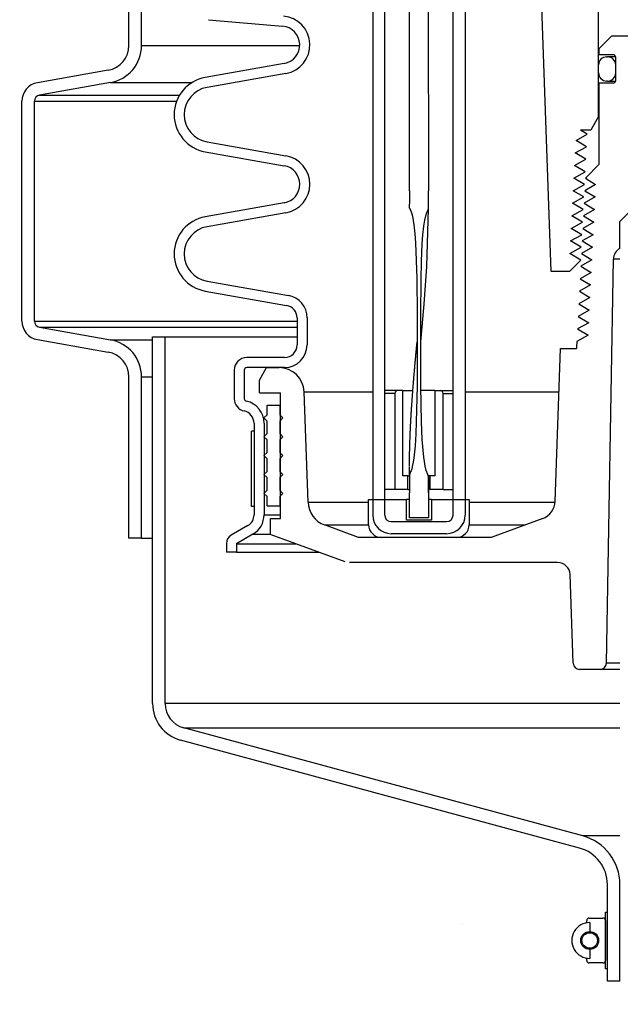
# Model space of a CAD drawing. Extents: x -169 to 6736, y -208 to 3022.
# Tile 311 of 656: x 1752 to 1758, y 960 to 970. Entities that reach past the tile are written whole.
import ezdxf

# ---------------------------------------------------------------- set-up
doc = ezdxf.new("R2010")
doc.units = 0
doc.header["$MEASUREMENT"] = 0
doc.header["$PDSIZE"] = 1
doc.layers.get('DEFPOINTS').update_dxf_attribs({"linetype": 'CONTINUOUS'})
for name, color, linetype in [('DIM', 3, 'CONTINUOUS'), ('PEAGRAVEL-HATCH', 3, 'CONTINUOUS'), ('SPILL-BUCKET', 1, 'CONTINUOUS')]:
    doc.layers.add(name, color=color, linetype=linetype)
doc.styles.add('SIMPLEX', font='simplex')
doc.dimstyles.new('DIM64', dxfattribs={"dimscale": 64, "dimtxt": 0.09375, "dimasz": 0.09375, "dimexe": 0.0625, "dimexo": 0.0625, "dimgap": 0.046875, "dimtad": 1, "dimdec": 4, "dimzin": 3, "dimdsep": 46, "dimlunit": 4, "dimtxsty": 'SIMPLEX', "dimcen": 0, "dimclrd": 256, "dimclre": 256, "dimclrt": 256, "dimadec": 0, "dimazin": 0, "dimtfac": 1, "dimtdec": 4, "dimtmove": 0, "dimatfit": 3, "dimfxl": 1, "dimfrac": 2, "dimtolj": 1, "dimtzin": 0, "dimarcsym": 0})

# ---------------------------------------------------------------- blocks, each defined once
blk = doc.blocks.new('*D109')
at = {"layer": 'DEFPOINTS', "color": 0, "transparency": 16777216}
for p in [(1368.5861, 978.296), (2031.8114, 978.0147), (1368.5861, 700.5233)]:
    blk.add_point(p, dxfattribs=at)
at = {"layer": 'DIM', "lineweight": -2, "transparency": 16777216}
for p, q in [((1368.5861, 974.296), (1368.5861, 696.5233)), ((2031.8114, 974.0147), (2031.8114, 696.5233)), ((2025.8114, 700.5233), (1374.5861, 700.5233))]:
    blk.add_line(p, q, dxfattribs=at)
at = {"layer": 'DIM', "transparency": 16777216}
for points in [[(1374.5861, 701.5233), (1374.5861, 699.5233), (1368.5861, 700.5233)], [(2025.8114, 701.5233), (2025.8114, 699.5233), (2031.8114, 700.5233)]]:
    blk.add_solid(points, dxfattribs=at)
at = {"layer": 'DIM', "transparency": 16777216, "insert": (1700.1988, 708.0947), "char_height": 6, "attachment_point": 5, "style": 'SIMPLEX'}
blk.add_mtext('\\A1;55\'-3 1/4" (F.V. TANK SLAB)', dxfattribs=at)

msp = doc.modelspace()

# ---------------------------------------------------------------- hatches: boundary and pattern name
at = {"layer": 'PEAGRAVEL-HATCH'}
h = msp.add_hatch(dxfattribs=at)
h.set_pattern_fill('AR-SAND', color=256, scale=7.5, style=0)
h.set_pattern_definition([(37.5, (-582.244, 31.247), (-0.47245, 14.45118), [0, -11.4, 0, -12.75, 0, -12.1875]), (7.5, (-582.244, 31.247), (13.27333, 21.1661), [0, -6.15, 0, -10.275, 0, -3.9375]), (327.5, (-591.469, 31.247), (23.356064, 0.04244), [0, -3.75, 0, -13.5, 0, -17.625]), (317.5, (-591.469, 31.247), (22.54595, 6.58257), [0, -1.875, 0, -8.85, 0, -10.125])])
h.paths.add_polyline_path([(1693.09521, 968.36731), (1694.35233, 969.62443), (1692.81741, 971.25629), (1692.81741, 973.7036), (1694.67791, 973.7036), (1694.6793, 978.29596), (1752.11784, 978.29596), (1752.11784, 967.14591), (1753.12469, 966.95192), (1753.1918, 965.18198), (1753.42023, 965.18198), (1753.445, 963.3542), (1757.85683, 961.99078), (1757.937, 960.77814), (1758.16516, 960.77817), (1758.16798, 935.26576), (1695.81741, 935.26576), (1692.81741, 938.26576)])
h.paths.add_polyline_path([(1687.63109, 930.05404), (1687.63109, 935.93084), (1689.57711, 937.39111), (1690.31704, 939.70884), (1690.31704, 973.7036), (1691.81741, 973.7036), (1691.81741, 938.26576), (1692.98898, 935.43733), (1695.81741, 934.26576), (1758.16444, 934.26576), (1758.16444, 923.08613), (1757.47508, 923.08613), (1757.83632, 917.24243), (1757.13998, 915.87407), (1755.66445, 915.52328), (1754.66445, 917.52328), (1750.00839, 918.21114), (1748.66445, 915.52328), (1739.16445, 915.52328), (1738.16445, 917.52328), (1733.16445, 917.52328), (1732.16445, 915.52328), (1722.66445, 915.52328), (1721.66445, 917.52328), (1716.66445, 917.52328), (1715.66445, 915.52328), (1696.91445, 915.52328), (1695.91445, 917.52328), (1694.9525, 917.52328), (1694.9525, 923.05328), (1693.19514, 927.29592), (1688.53029, 929.05404)])

# ---------------------------------------------------------------- linework, layer by layer
at = {"layer": 'SPILL-BUCKET', "color": 8, "linetype": 'Continuous'}
for p, q in [((1755.96958, 967.83555), (1755.96958, 976.07991)), ((1756.15695, 976.07991), (1756.15756, 967.83555)), ((1755.97022, 967.83555), (1755.96958, 967.83555)), ((1755.97011, 967.80241), (1755.97, 967.78584)), ((1755.97019, 967.81898), (1755.97011, 967.80241)), ((1755.97021, 967.82726), (1755.97019, 967.81898)), ((1755.97022, 967.83555), (1755.97021, 967.82726)), ((1756.15761, 967.80524), (1756.15756, 967.83555)), ((1756.15775, 967.77492), (1756.15761, 967.80524)), ((1755.96947, 967.71956), (1755.9685, 967.69425)), ((1755.96961, 967.73613), (1755.96947, 967.71956)), ((1755.96972, 967.7527), (1755.96961, 967.73613)), ((1755.96986, 967.76927), (1755.96972, 967.7527)), ((1755.97, 967.78584), (1755.96986, 967.76927)), ((1756.15816, 967.72777), (1756.15775, 967.77492)), ((1756.15883, 967.68062), (1756.15816, 967.72777)), ((1755.9685, 967.69425), (1755.96855, 967.66896)), ((1755.96855, 967.66896), (1755.96879, 967.66618)), ((1755.96879, 967.66618), (1755.96978, 967.66368)), ((1755.96978, 967.66368), (1755.97185, 967.66193)), ((1755.97185, 967.66193), (1755.97364, 967.65998)), ((1755.97364, 967.65998), (1755.97569, 967.65478)), ((1755.97569, 967.65478), (1755.9777, 967.64957)), ((1755.9777, 967.64957), (1755.98215, 967.63932)), ((1755.98215, 967.63932), (1755.98628, 967.62896)), ((1755.98628, 967.62896), (1755.99303, 967.60769)), ((1755.99303, 967.60769), (1755.99858, 967.58609)), ((1756.12293, 967.54491), (1756.13709, 967.60227)), ((1756.13709, 967.60227), (1756.15926, 967.65705)), ((1756.14261, 967.08606), (1756.15909, 967.65662)), ((1756.15904, 967.66883), (1756.15883, 967.68062)), ((1756.15926, 967.65705), (1756.15904, 967.66883)), ((1755.99858, 967.58609), (1756.00743, 967.54253)), ((1756.00743, 967.54253), (1756.01404, 967.49855)), ((1756.11352, 967.48659), (1756.12293, 967.54491)), ((1756.01404, 967.49855), (1756.02334, 967.41003)), ((1756.02334, 967.41003), (1756.02941, 967.32118)), ((1756.10371, 967.39892), (1756.11352, 967.48659)), ((1756.02941, 967.32118), (1756.03748, 967.14332)), ((1756.08981, 967.13425), (1756.09736, 967.31085)), ((1756.09736, 967.31085), (1756.10371, 967.39892)), ((1756.03748, 967.14332), (1756.04226, 966.96531)), ((1756.08613, 966.95748), (1756.08981, 967.13425)), ((1756.11589, 966.71132), (1756.14261, 967.08606)), ((1756.04226, 966.96531), (1756.04613, 966.60918)), ((1756.08208, 966.6039), (1756.08613, 966.95748)), ((1756.08137, 966.33658), (1756.11589, 966.71132)), ((1756.04613, 966.60918), (1756.0466, 966.25301)), ((1756.08158, 966.25031), (1756.08208, 966.6039)), ((1756.04552, 966.32778), (1756.04565, 966.32899)), ((1756.04565, 966.32899), (1756.04578, 966.33019)), ((1756.04567, 966.32843), (1756.04574, 966.32912)), ((1756.04574, 966.32912), (1756.0458, 966.32983)), ((1756.04578, 966.33019), (1756.04589, 966.33115)), ((1756.0458, 966.32983), (1756.0459, 966.33079)), ((1756.04589, 966.33115), (1756.046, 966.3321)), ((1756.0459, 966.33079), (1756.04599, 966.33175)), ((1756.04599, 966.33175), (1756.0461, 966.33296)), ((1756.046, 966.3321), (1756.04611, 966.33299)), ((1756.046, 966.33133), (1756.04601, 966.3315)), ((1756.046, 966.33124), (1756.046, 966.33133)), ((1756.04601, 966.3315), (1756.04603, 966.33174)), ((1756.04603, 966.33174), (1756.04605, 966.33204)), ((1756.04605, 966.33204), (1756.04606, 966.33234)), ((1756.04606, 966.33234), (1756.04608, 966.33265)), ((1756.04608, 966.33265), (1756.0461, 966.33295)), ((1756.0461, 966.33295), (1756.04612, 966.33324)), ((1756.04612, 966.33324), (1756.04614, 966.33354)), ((1756.04614, 966.33354), (1756.04616, 966.33383)), ((1756.04616, 966.33383), (1756.04619, 966.33438)), ((1756.04619, 966.33438), (1756.04622, 966.33487)), ((1756.04622, 966.33487), (1756.04624, 966.33531)), ((1756.04624, 966.33531), (1756.04626, 966.33569)), ((1756.04626, 966.33569), (1756.04628, 966.33609)), ((1756.04628, 966.33609), (1756.0463, 966.33644)), ((1756.0463, 966.33644), (1756.04632, 966.33676)), ((1756.04632, 966.33676), (1756.04633, 966.33706)), ((1756.04633, 966.33706), (1756.04634, 966.33732)), ((1756.04634, 966.33732), (1756.04635, 966.33754)), ((1756.04635, 966.33754), (1756.04636, 966.33779)), ((1756.04636, 966.33779), (1756.04637, 966.33798)), ((1756.04637, 966.33798), (1756.04638, 966.33811)), ((1756.04638, 966.3382), (1756.04639, 966.33822)), ((1756.04638, 966.33811), (1756.04638, 966.3382)), ((1756.0813, 966.33588), (1756.08137, 966.33658)), ((1756.0362, 966.23066), (1756.03628, 966.23159)), ((1756.03628, 966.23159), (1756.03639, 966.23273)), ((1756.03639, 966.23273), (1756.0365, 966.23387)), ((1756.0365, 966.23387), (1756.03662, 966.23521)), ((1756.03662, 966.23521), (1756.03675, 966.23654)), ((1756.03675, 966.23654), (1756.03689, 966.23808)), ((1756.03689, 966.23808), (1756.03704, 966.23962)), ((1756.03704, 966.23962), (1756.0372, 966.24131)), ((1756.0372, 966.24131), (1756.03736, 966.243)), ((1756.03736, 966.243), (1756.03753, 966.24477)), ((1756.03753, 966.24477), (1756.03769, 966.24654)), ((1756.03769, 966.24654), (1756.03802, 966.24997)), ((1756.03802, 966.24997), (1756.03834, 966.2534)), ((1756.03834, 966.2534), (1756.0387, 966.2571)), ((1756.0387, 966.2571), (1756.03905, 966.26081)), ((1756.03905, 966.26081), (1756.03943, 966.26478)), ((1756.03943, 966.26478), (1756.0398, 966.26876)), ((1756.0398, 966.26876), (1756.04021, 966.27301)), ((1756.04021, 966.27301), (1756.04062, 966.27726)), ((1756.04062, 966.27726), (1756.04105, 966.28178)), ((1756.04105, 966.28178), (1756.04148, 966.2863)), ((1756.04148, 966.2863), (1756.04199, 966.29159)), ((1756.04199, 966.29159), (1756.0425, 966.29688)), ((1756.0425, 966.29688), (1756.04304, 966.3025)), ((1756.04304, 966.3025), (1756.04358, 966.30811)), ((1756.04358, 966.30811), (1756.0438, 966.31041)), ((1756.0438, 966.31041), (1756.04402, 966.31271)), ((1756.04402, 966.31271), (1756.04425, 966.31499)), ((1756.04425, 966.31499), (1756.04447, 966.31727)), ((1756.04447, 966.31727), (1756.04466, 966.3193)), ((1756.04466, 966.3193), (1756.04487, 966.32133)), ((1756.04487, 966.32133), (1756.04504, 966.32309)), ((1756.0466, 966.25301), (1756.045, 965.89685)), ((1756.04504, 966.32309), (1756.04522, 966.32485)), ((1756.04522, 966.32485), (1756.04537, 966.32631)), ((1756.04532, 966.32507), (1756.04533, 966.32511)), ((1756.04532, 966.32504), (1756.04532, 966.32507)), ((1756.04533, 966.32515), (1756.04534, 966.32527)), ((1756.04533, 966.32511), (1756.04533, 966.32515)), ((1756.04534, 966.32527), (1756.04536, 966.32541)), ((1756.04536, 966.32541), (1756.0454, 966.32577)), ((1756.04537, 966.32631), (1756.04552, 966.32778)), ((1756.0454, 966.32577), (1756.04544, 966.32614)), ((1756.04544, 966.32614), (1756.04549, 966.3267)), ((1756.04549, 966.3267), (1756.04555, 966.32727)), ((1756.04555, 966.32727), (1756.04561, 966.32784)), ((1756.04561, 966.32784), (1756.04567, 966.32843)), ((1756.08277, 965.8967), (1756.08158, 966.25031)), ((1756.02709, 966.13217), (1756.02759, 966.1377)), ((1756.02759, 966.1377), (1756.02809, 966.14322)), ((1756.02809, 966.14322), (1756.02857, 966.14843)), ((1756.02857, 966.14843), (1756.02904, 966.15364)), ((1756.02904, 966.15364), (1756.02949, 966.15854)), ((1756.02949, 966.15854), (1756.02994, 966.16343)), ((1756.02994, 966.16343), (1756.03029, 966.16727)), ((1756.03029, 966.16727), (1756.03064, 966.1711)), ((1756.03064, 966.1711), (1756.03098, 966.17472)), ((1756.03098, 966.17472), (1756.03131, 966.17834)), ((1756.03131, 966.17834), (1756.03163, 966.18173)), ((1756.03163, 966.18173), (1756.03194, 966.18513)), ((1756.03194, 966.18513), (1756.03224, 966.18831)), ((1756.03224, 966.18831), (1756.03253, 966.19148)), ((1756.03253, 966.19148), (1756.03281, 966.19445)), ((1756.03281, 966.19445), (1756.03308, 966.19741)), ((1756.03308, 966.19741), (1756.03345, 966.20137)), ((1756.03345, 966.20137), (1756.03382, 966.20533)), ((1756.03382, 966.20533), (1756.03421, 966.20953)), ((1756.03421, 966.20953), (1756.0346, 966.21372)), ((1756.0346, 966.21372), (1756.03473, 966.21509)), ((1756.03473, 966.21509), (1756.03486, 966.21646)), ((1756.03486, 966.21646), (1756.03499, 966.21784)), ((1756.03499, 966.21784), (1756.03512, 966.21923)), ((1756.03512, 966.21923), (1756.03525, 966.22064)), ((1756.03525, 966.22064), (1756.03538, 966.22204)), ((1756.03538, 966.22204), (1756.0355, 966.22323)), ((1756.0355, 966.22323), (1756.03561, 966.22443)), ((1756.03561, 966.22443), (1756.03569, 966.2253)), ((1756.03569, 966.2253), (1756.03577, 966.22618)), ((1756.03577, 966.22618), (1756.03583, 966.22675)), ((1756.03583, 966.22675), (1756.03588, 966.22731)), ((1756.03588, 966.22731), (1756.03593, 966.22781)), ((1756.03593, 966.22781), (1756.03597, 966.22831)), ((1756.03597, 966.22831), (1756.03604, 966.22902)), ((1756.03604, 966.22902), (1756.03611, 966.22973)), ((1756.03611, 966.22973), (1756.0362, 966.23066)), ((1756.01849, 966.03498), (1756.01893, 966.04002)), ((1756.01893, 966.04002), (1756.01938, 966.04526)), ((1756.01938, 966.04526), (1756.01984, 966.0505)), ((1756.01984, 966.0505), (1756.02031, 966.05595)), ((1756.02031, 966.05595), (1756.02079, 966.06139)), ((1756.02079, 966.06139), (1756.02128, 966.06703)), ((1756.02128, 966.06703), (1756.02178, 966.07267)), ((1756.02178, 966.07267), (1756.02229, 966.07852)), ((1756.02229, 966.07852), (1756.02281, 966.08436)), ((1756.02281, 966.08436), (1756.02334, 966.09038)), ((1756.02334, 966.09038), (1756.02388, 966.09641)), ((1756.02388, 966.09641), (1756.0244, 966.10229)), ((1756.0244, 966.10229), (1756.02493, 966.10816)), ((1756.02493, 966.10816), (1756.02548, 966.11432)), ((1756.02548, 966.11432), (1756.02603, 966.12048)), ((1756.02603, 966.12048), (1756.02656, 966.12633)), ((1756.02656, 966.12633), (1756.02709, 966.13217)), ((1756.00999, 965.93294), (1756.01039, 965.93791)), ((1756.01039, 965.93791), (1756.01079, 965.94287)), ((1756.01079, 965.94287), (1756.01109, 965.94656)), ((1756.01109, 965.94656), (1756.01139, 965.95024)), ((1756.01139, 965.95024), (1756.01168, 965.95374)), ((1756.01168, 965.95374), (1756.01196, 965.95724)), ((1756.01196, 965.95724), (1756.01223, 965.96055)), ((1756.01223, 965.96055), (1756.0125, 965.96387)), ((1756.0125, 965.96387), (1756.01278, 965.96724)), ((1756.01278, 965.96724), (1756.01306, 965.9706)), ((1756.01306, 965.9706), (1756.01349, 965.97575)), ((1756.01349, 965.97575), (1756.01392, 965.9809)), ((1756.01392, 965.9809), (1756.01438, 965.98644)), ((1756.01438, 965.98644), (1756.01484, 965.99198)), ((1756.01484, 965.99198), (1756.01534, 965.99791)), ((1756.01534, 965.99791), (1756.01584, 966.00384)), ((1756.01584, 966.00384), (1756.01638, 966.01017)), ((1756.01638, 966.01017), (1756.01691, 966.0165)), ((1756.01691, 966.0165), (1756.01748, 966.02322)), ((1756.01748, 966.02322), (1756.01806, 966.02994)), ((1756.01806, 966.02994), (1756.01849, 966.03498)), ((1756.00247, 965.83642), (1756.00299, 965.84326)), ((1756.00299, 965.84326), (1756.00351, 965.8501)), ((1756.00351, 965.8501), (1756.00401, 965.85668)), ((1756.00401, 965.85668), (1756.00451, 965.86325)), ((1756.00451, 965.86325), (1756.005, 965.86956)), ((1756.005, 965.86956), (1756.00548, 965.87587)), ((1756.00548, 965.87587), (1756.00595, 965.88191)), ((1756.00595, 965.88191), (1756.00642, 965.88795)), ((1756.00642, 965.88795), (1756.00688, 965.89373)), ((1756.00688, 965.89373), (1756.00733, 965.8995)), ((1756.00733, 965.8995), (1756.00779, 965.90538)), ((1756.00779, 965.90538), (1756.00826, 965.91126)), ((1756.00826, 965.91126), (1756.0087, 965.91683)), ((1756.0087, 965.91683), (1756.00914, 965.92241)), ((1756.00914, 965.92241), (1756.00957, 965.92768)), ((1756.00957, 965.92768), (1756.00999, 965.93294)), ((1756.045, 965.89685), (1756.0378, 965.54078)), ((1756.08991, 965.54322), (1756.08277, 965.8967)), ((1755.99522, 965.73729), (1755.9956, 965.74264)), ((1755.9956, 965.74264), (1755.99601, 965.74835)), ((1755.99601, 965.74835), (1755.99642, 965.75406)), ((1755.99642, 965.75406), (1755.99685, 965.76014)), ((1755.99685, 965.76014), (1755.99729, 965.76622)), ((1755.99729, 965.76622), (1755.99776, 965.77267)), ((1755.99776, 965.77267), (1755.99823, 965.77912)), ((1755.99823, 965.77912), (1755.99872, 965.78594)), ((1755.99872, 965.78594), (1755.99922, 965.79276)), ((1755.99922, 965.79276), (1755.99975, 965.79994)), ((1755.99975, 965.79994), (1756.00028, 965.80713)), ((1756.00028, 965.80713), (1756.00084, 965.81468)), ((1756.00084, 965.81468), (1756.00141, 965.82223)), ((1756.00141, 965.82223), (1756.00194, 965.82933)), ((1756.00194, 965.82933), (1756.00247, 965.83642)), ((1755.98874, 965.64118), (1755.98899, 965.6451)), ((1755.98899, 965.6451), (1755.98924, 965.64902)), ((1755.98924, 965.64902), (1755.98948, 965.65267)), ((1755.98948, 965.65267), (1755.98971, 965.65632)), ((1755.98971, 965.65632), (1755.98993, 965.65962)), ((1755.98993, 965.65962), (1755.99015, 965.66291)), ((1755.99015, 965.66291), (1755.99034, 965.66585)), ((1755.99034, 965.66585), (1755.99053, 965.6688)), ((1755.99053, 965.6688), (1755.99071, 965.67138)), ((1755.99071, 965.67138), (1755.99088, 965.67397)), ((1755.99088, 965.67397), (1755.99102, 965.67621)), ((1755.99102, 965.67621), (1755.99117, 965.67845)), ((1755.99117, 965.67845), (1755.9913, 965.68033)), ((1755.9913, 965.68033), (1755.99143, 965.68221)), ((1755.99143, 965.68221), (1755.99153, 965.68374)), ((1755.99153, 965.68374), (1755.99163, 965.68526)), ((1755.99163, 965.68526), (1755.99169, 965.68621)), ((1755.99169, 965.68621), (1755.99176, 965.68716)), ((1755.99176, 965.68716), (1755.99181, 965.68789)), ((1755.99181, 965.68789), (1755.99186, 965.68863)), ((1755.99186, 965.68863), (1755.99189, 965.68914)), ((1755.99189, 965.68914), (1755.99193, 965.68966)), ((1755.99193, 965.68966), (1755.99197, 965.69026)), ((1755.99197, 965.69026), (1755.99201, 965.69087)), ((1755.99201, 965.69087), (1755.99208, 965.69188)), ((1755.99208, 965.69188), (1755.99215, 965.6929)), ((1755.99215, 965.6929), (1755.99225, 965.69449)), ((1755.99225, 965.69449), (1755.99236, 965.69608)), ((1755.99236, 965.69608), (1755.99249, 965.69791)), ((1755.99249, 965.69791), (1755.99261, 965.69973)), ((1755.99261, 965.69973), (1755.99275, 965.70179)), ((1755.99275, 965.70179), (1755.9929, 965.70384)), ((1755.9929, 965.70384), (1755.99306, 965.7063)), ((1755.99306, 965.7063), (1755.99323, 965.70876)), ((1755.99323, 965.70876), (1755.99342, 965.71145)), ((1755.99342, 965.71145), (1755.99361, 965.71413)), ((1755.99361, 965.71413), (1755.9938, 965.71696)), ((1755.9938, 965.71696), (1755.994, 965.71979)), ((1755.994, 965.71979), (1755.9942, 965.72276)), ((1755.9942, 965.72276), (1755.99441, 965.72573)), ((1755.99441, 965.72573), (1755.99463, 965.72884)), ((1755.99463, 965.72884), (1755.99485, 965.73195)), ((1755.99485, 965.73195), (1755.99522, 965.73729)), ((1755.98283, 965.54107), (1755.98323, 965.5485)), ((1755.98323, 965.5485), (1755.98364, 965.55593)), ((1755.98364, 965.55593), (1755.98408, 965.56373)), ((1755.98408, 965.56373), (1755.98452, 965.57153)), ((1755.98452, 965.57153), (1755.98492, 965.57843)), ((1755.98492, 965.57843), (1755.98532, 965.58533)), ((1755.98532, 965.58533), (1755.98574, 965.5925)), ((1755.98574, 965.5925), (1755.98617, 965.59967)), ((1755.98617, 965.59967), (1755.98662, 965.60711)), ((1755.98662, 965.60711), (1755.98707, 965.61455)), ((1755.98707, 965.61455), (1755.98735, 965.61905)), ((1755.98735, 965.61905), (1755.98763, 965.62356)), ((1755.98763, 965.62356), (1755.98791, 965.62811)), ((1755.98791, 965.62811), (1755.9882, 965.63266)), ((1755.9882, 965.63266), (1755.98847, 965.63692)), ((1755.98847, 965.63692), (1755.98874, 965.64118)), ((1755.97812, 965.4439), (1755.97834, 965.44891)), ((1755.97834, 965.44891), (1755.97856, 965.45393)), ((1755.97856, 965.45393), (1755.97878, 965.45881)), ((1755.97878, 965.45881), (1755.97899, 965.46368)), ((1755.97899, 965.46368), (1755.97921, 965.46843)), ((1755.97921, 965.46843), (1755.97943, 965.47319)), ((1755.97943, 965.47319), (1755.97964, 965.4778)), ((1755.97964, 965.4778), (1755.97986, 965.48242)), ((1755.97986, 965.48242), (1755.98008, 965.48696)), ((1755.98008, 965.48696), (1755.98029, 965.49151)), ((1755.98029, 965.49151), (1755.98053, 965.49626)), ((1755.98053, 965.49626), (1755.98076, 965.501)), ((1755.98076, 965.501), (1755.98107, 965.5073)), ((1755.98107, 965.5073), (1755.98139, 965.51361)), ((1755.98139, 965.51361), (1755.98173, 965.52028)), ((1755.98173, 965.52028), (1755.98208, 965.52696)), ((1755.98208, 965.52696), (1755.98245, 965.53402)), ((1755.98245, 965.53402), (1755.98283, 965.54107)), ((1756.0378, 965.54078), (1756.03369, 965.4221)), ((1756.09755, 965.36658), (1756.08991, 965.54322)), ((1755.97454, 965.34785), (1755.97467, 965.35177)), ((1755.97467, 965.35177), (1755.97481, 965.35604)), ((1755.97481, 965.35604), (1755.97495, 965.3603)), ((1755.97495, 965.3603), (1755.9751, 965.36491)), ((1755.9751, 965.36491), (1755.97526, 965.36952)), ((1755.97526, 965.36952), (1755.97543, 965.37447)), ((1755.97543, 965.37447), (1755.9756, 965.37942)), ((1755.9756, 965.37942), (1755.97579, 965.38471)), ((1755.97579, 965.38471), (1755.97598, 965.39)), ((1755.97598, 965.39), (1755.97619, 965.39559)), ((1755.97619, 965.39559), (1755.9764, 965.40118)), ((1755.9764, 965.40118), (1755.97661, 965.40672)), ((1755.97661, 965.40672), (1755.97682, 965.41226)), ((1755.97682, 965.41226), (1755.97703, 965.41766)), ((1755.97703, 965.41766), (1755.97725, 965.42307)), ((1755.97725, 965.42307), (1755.97747, 965.42834)), ((1755.97747, 965.42834), (1755.97769, 965.43362)), ((1755.97769, 965.43362), (1755.9779, 965.43876)), ((1755.9779, 965.43876), (1755.97812, 965.4439)), ((1756.03369, 965.4221), (1756.0266, 965.30363)), ((1756.11218, 965.19052), (1756.09755, 965.36658)), ((1755.97182, 965.24664), (1755.97199, 965.25389)), ((1755.97199, 965.25389), (1755.97216, 965.26113)), ((1755.97216, 965.26113), (1755.97223, 965.26429)), ((1755.97223, 965.26429), (1755.97231, 965.26745)), ((1755.97231, 965.26745), (1755.97238, 965.27053)), ((1755.97238, 965.27053), (1755.97246, 965.27361)), ((1755.97246, 965.27361), (1755.97253, 965.27661)), ((1755.97253, 965.27661), (1755.97261, 965.27961)), ((1755.97261, 965.27961), (1755.97268, 965.28253)), ((1755.97268, 965.28253), (1755.97276, 965.28546)), ((1755.97276, 965.28546), (1755.97283, 965.28825)), ((1755.97283, 965.28825), (1755.9729, 965.29105)), ((1755.9729, 965.29105), (1755.97297, 965.29358)), ((1755.97297, 965.29358), (1755.97304, 965.29611)), ((1755.97304, 965.29611), (1755.97311, 965.29874)), ((1755.97311, 965.29874), (1755.97318, 965.30137)), ((1755.97318, 965.30137), (1755.97324, 965.30361)), ((1755.97324, 965.30361), (1755.9733, 965.30585)), ((1755.9733, 965.30585), (1755.97335, 965.30771)), ((1755.97335, 965.30771), (1755.9734, 965.30957)), ((1755.9734, 965.30957), (1755.97344, 965.31104)), ((1755.97344, 965.31104), (1755.97349, 965.31251)), ((1755.97349, 965.31251), (1755.9735, 965.3131)), ((1755.9735, 965.3131), (1755.97352, 965.3137)), ((1755.97352, 965.3137), (1755.97353, 965.31419)), ((1755.97353, 965.31419), (1755.97355, 965.31469)), ((1755.97355, 965.31469), (1755.97356, 965.31528)), ((1755.97356, 965.31528), (1755.97358, 965.31588)), ((1755.97358, 965.31588), (1755.9736, 965.31677)), ((1755.9736, 965.31677), (1755.97363, 965.31767)), ((1755.97363, 965.31767), (1755.97366, 965.31876)), ((1755.97366, 965.31876), (1755.97369, 965.31985)), ((1755.97369, 965.31985), (1755.97373, 965.32108)), ((1755.97373, 965.32108), (1755.97377, 965.3223)), ((1755.97377, 965.3223), (1755.9738, 965.32365)), ((1755.9738, 965.32365), (1755.97384, 965.32501)), ((1755.97384, 965.32501), (1755.97388, 965.32642)), ((1755.97388, 965.32642), (1755.97393, 965.32783)), ((1755.97393, 965.32783), (1755.97401, 965.33067)), ((1755.97401, 965.33067), (1755.9741, 965.33351)), ((1755.9741, 965.33351), (1755.97418, 965.33619)), ((1755.97418, 965.33619), (1755.97426, 965.33888)), ((1755.97426, 965.33888), (1755.97434, 965.3414)), ((1755.97434, 965.3414), (1755.97442, 965.34392)), ((1755.97442, 965.34392), (1755.97454, 965.34785)), ((1756.0266, 965.30363), (1756.0138, 965.1857)), ((1755.97006, 965.15338), (1755.97015, 965.15929)), ((1755.97015, 965.15929), (1755.97025, 965.16521)), ((1755.97025, 965.16521), (1755.97035, 965.17112)), ((1755.97035, 965.17112), (1755.97044, 965.17689)), ((1755.97044, 965.17689), (1755.97055, 965.18265)), ((1755.97055, 965.18265), (1755.97065, 965.18826)), ((1755.97065, 965.18826), (1755.97075, 965.19387)), ((1755.97075, 965.19387), (1755.97085, 965.19932)), ((1755.97085, 965.19932), (1755.97095, 965.20477)), ((1755.97095, 965.20477), (1755.97106, 965.21007)), ((1755.97106, 965.21007), (1755.97116, 965.21537)), ((1755.97116, 965.21537), (1755.97133, 965.22338)), ((1755.97133, 965.22338), (1755.97149, 965.23139)), ((1755.97149, 965.23139), (1755.97166, 965.23902)), ((1755.97166, 965.23902), (1755.97182, 965.24664)), ((1756.0138, 965.1857), (1756.00674, 965.14171)), ((1756.11811, 965.14669), (1756.11218, 965.19052)), ((1755.96896, 965.05596), (1755.96899, 965.06064)), ((1755.96899, 965.06064), (1755.96903, 965.06531)), ((1755.96903, 965.06531), (1755.96907, 965.07037)), ((1755.96907, 965.07037), (1755.96911, 965.07542)), ((1755.96911, 965.07542), (1755.96916, 965.08084)), ((1755.96916, 965.08084), (1755.96921, 965.08627)), ((1755.96921, 965.08627), (1755.96927, 965.09173)), ((1755.96932, 965.09718), (1755.96939, 965.10297)), ((1755.96939, 965.10297), (1755.96945, 965.10876)), ((1755.96945, 965.10876), (1755.96953, 965.11488)), ((1755.96953, 965.11488), (1755.9696, 965.121)), ((1755.9696, 965.121), (1755.96969, 965.12745)), ((1755.96969, 965.12745), (1755.96978, 965.13391)), ((1755.96978, 965.13391), (1755.96987, 965.14069)), ((1755.96987, 965.14069), (1755.96997, 965.14747)), ((1755.96997, 965.14747), (1755.97006, 965.15338)), ((1755.99187, 965.07661), (1755.9853, 965.05533)), ((1755.99752, 965.09813), (1755.99187, 965.07661)), ((1756.00674, 965.14171), (1755.99752, 965.09813)), ((1756.12601, 965.1031), (1756.11811, 965.14669)), ((1756.13627, 965.05986), (1756.12601, 965.1031)), ((1756.15237, 965.01864), (1756.13627, 965.05986)), ((1755.96877, 965.01853), (1755.96878, 965.02091)), ((1755.96877, 965.01615), (1755.96877, 965.01853)), ((1755.96877, 965.01409), (1755.96877, 965.01615)), ((1755.96877, 965.01203), (1755.96877, 965.01409)), ((1755.96878, 965.01134), (1755.96877, 965.01203)), ((1755.96878, 965.02361), (1755.96879, 965.02632)), ((1755.96878, 965.02091), (1755.96878, 965.02361)), ((1755.96879, 965.02632), (1755.9688, 965.02934)), ((1755.9688, 965.02934), (1755.96882, 965.03236)), ((1755.96882, 965.03236), (1755.96884, 965.03592)), ((1755.97198, 965.0244), (1755.96883, 965.01392)), ((1755.96883, 965.01392), (1755.96887, 964.96993)), ((1755.96884, 965.03592), (1755.96886, 965.03948)), ((1755.96886, 965.03948), (1755.96888, 965.04341)), ((1755.96887, 964.96993), (1755.96984, 964.92578)), ((1755.96888, 965.04341), (1755.9689, 965.04735)), ((1755.9689, 965.04735), (1755.96893, 965.05165)), ((1755.96893, 965.05165), (1755.96896, 965.05596)), ((1755.97725, 965.03449), (1755.97198, 965.0244)), ((1755.98154, 965.04481), (1755.97725, 965.03449)), ((1755.9853, 965.05533), (1755.98154, 965.04481)), ((1756.157, 965.00857), (1756.15237, 965.01864)), ((1756.15906, 964.99771), (1756.157, 965.00857)), ((1756.1583, 964.95197), (1756.15871, 964.97484)), ((1756.15871, 964.97484), (1756.15897, 964.98627)), ((1756.15897, 964.98627), (1756.15906, 964.99771)), ((1756.15902, 964.9626), (1756.15901, 964.95884)), ((1756.15903, 964.96602), (1756.15902, 964.9626)), ((1756.15904, 964.96944), (1756.15903, 964.96602)), ((1756.15905, 964.97251), (1756.15904, 964.96944)), ((1756.15906, 964.97831), (1756.15905, 964.97558)), ((1756.15905, 964.97558), (1756.15905, 964.97251)), ((1756.15906, 964.99622), (1756.15906, 964.99579)), ((1756.15906, 964.99579), (1756.15906, 964.99537)), ((1756.15906, 964.99537), (1756.15906, 964.9939)), ((1756.15906, 964.9939), (1756.15906, 964.99244)), ((1756.15906, 964.99244), (1756.15906, 964.99076)), ((1756.15906, 964.99076), (1756.15906, 964.98908)), ((1756.15906, 964.98908), (1756.15906, 964.98718)), ((1756.15906, 964.98718), (1756.15906, 964.98528)), ((1756.15906, 964.98528), (1756.15906, 964.98316)), ((1756.15906, 964.98316), (1756.15906, 964.98104)), ((1756.15906, 964.98104), (1756.15906, 964.97831)), ((1755.96984, 964.92578), (1755.9701, 964.88169)), ((1755.9701, 964.88169), (1755.97019, 964.8376)), ((1756.15754, 964.8376), (1756.15766, 964.88335)), ((1756.15766, 964.88335), (1756.15803, 964.92909)), ((1756.15803, 964.92909), (1756.1583, 964.95197)), ((1756.15824, 964.86745), (1756.15814, 964.86017)), ((1756.15842, 964.88124), (1756.15833, 964.87434)), ((1756.1585, 964.88775), (1756.15842, 964.88124)), ((1756.15857, 964.89427), (1756.1585, 964.88775)), ((1756.15863, 964.9004), (1756.15857, 964.89427)), ((1756.15869, 964.90654), (1756.15863, 964.9004)), ((1756.15874, 964.9123), (1756.15869, 964.90654)), ((1756.15879, 964.91806), (1756.15874, 964.9123)), ((1756.15883, 964.92321), (1756.15879, 964.91806)), ((1756.15886, 964.92835), (1756.15883, 964.92321)), ((1756.15889, 964.93315), (1756.15886, 964.92835)), ((1756.15892, 964.93795), (1756.15889, 964.93315)), ((1756.15894, 964.9424), (1756.15892, 964.93795)), ((1756.15896, 964.94685), (1756.15894, 964.9424)), ((1756.15898, 964.95096), (1756.15896, 964.94685)), ((1756.159, 964.95507), (1756.15898, 964.95096)), ((1756.15901, 964.95884), (1756.159, 964.95507)), ((1755.97019, 964.58777), (1755.97019, 964.8376)), ((1756.15754, 964.8376), (1756.15756, 964.8376)), ((1756.15756, 964.8376), (1756.15756, 964.58777)), ((1756.15791, 964.84525), (1756.15778, 964.8376)), ((1756.15803, 964.8529), (1756.15791, 964.84525)), ((1756.15814, 964.86017), (1756.15803, 964.8529)), ((1756.15756, 964.58777), (1755.97019, 964.58777))]:
    msp.add_line(p, q, dxfattribs=at)
at = {"layer": 'SPILL-BUCKET', "color": 1, "linetype": 'Continuous'}
for p, q in [((1755.60419, 975.92287), (1755.60419, 964.6156)), ((1755.72411, 964.6156), (1755.72411, 975.92287)), ((1756.40364, 964.6156), (1756.40364, 975.92287)), ((1756.52356, 975.92287), (1756.52356, 964.6156)), ((1753.18147, 969.28145), (1753.18147, 970.48529)), ((1753.30639, 969.28145), (1753.30639, 970.48529)), ((1757.37846, 967.03487), (1757.26489, 970.28701)), ((1757.85016, 968.57539), (1757.85016, 969.783)), ((1753.97262, 969.53714), (1754.70864, 969.47275)), ((1757.85665, 969.25186), (1757.98157, 969.37677)), ((1757.98157, 969.37677), (1762.84025, 969.37677)), ((1757.85665, 969.1894), (1757.85665, 969.25186)), ((1757.99356, 969.1894), (1757.85665, 969.1894)), ((1757.9301, 969.16767), (1757.9401, 969.16767)), ((1757.94906, 969.16767), (1757.9401, 969.16767)), ((1757.97589, 969.16767), (1757.94906, 969.16767)), ((1758.0204, 969.16767), (1757.97589, 969.16767)), ((1754.72485, 969.10156), (1753.94021, 968.96321)), ((1757.85016, 969.00777), (1757.85016, 969.08772)), ((1758.02004, 969.00777), (1758.02004, 969.08772)), ((1758.02004, 969.08772), (1758.02029, 969.08772)), ((1758.02029, 969.08772), (1758.02104, 969.08772)), ((1758.02104, 968.93358), (1758.02104, 969.16192)), ((1752.97503, 969.03542), (1752.27141, 968.91135)), ((1754.7422, 969.00315), (1753.95756, 968.8648)), ((1758.02029, 969.00777), (1758.02004, 969.00777)), ((1758.02104, 969.00777), (1758.02029, 969.00777)), ((1752.99672, 968.9124), (1752.2931, 968.78834)), ((1757.85665, 968.10081), (1757.85665, 968.9061)), ((1757.99356, 968.9061), (1757.85665, 968.9061)), ((1757.9401, 968.92783), (1757.9301, 968.92783)), ((1757.9401, 968.92783), (1757.94907, 968.92783)), ((1757.94907, 968.92783), (1757.97592, 968.92783)), ((1757.97592, 968.92783), (1758.02046, 968.92783)), ((1752.11657, 966.54298), (1752.11657, 968.72683)), ((1752.24149, 966.54298), (1752.24149, 968.72683)), ((1757.85016, 968.57539), (1757.77209, 968.44016)), ((1757.85178, 968.57539), (1757.85016, 968.57539)), ((1757.85664, 968.57539), (1757.85178, 968.57539)), ((1757.62568, 968.33817), (1757.73739, 968.40063)), ((1757.77209, 968.44016), (1757.67101, 968.44016)), ((1757.73739, 968.40063), (1757.67101, 968.44016)), ((1753.95756, 968.32352), (1754.7422, 968.18517)), ((1757.73078, 968.27571), (1757.62568, 968.33817)), ((1753.94021, 968.22511), (1754.72485, 968.08676)), ((1757.6188, 968.21326), (1757.73078, 968.27571)), ((1757.72416, 968.1508), (1757.6188, 968.21326)), ((1757.61192, 968.08834), (1757.72416, 968.1508)), ((1757.71927, 967.96343), (1757.85665, 968.10081)), ((1757.60504, 967.96343), (1757.71754, 968.02588)), ((1757.71754, 968.02588), (1757.61192, 968.08834)), ((1757.59815, 967.83851), (1757.71093, 967.90097)), ((1757.71093, 967.90097), (1757.60504, 967.96343)), ((1757.82088, 967.90097), (1757.71272, 967.83851)), ((1757.71927, 967.96343), (1757.82088, 967.90097)), ((1757.70431, 967.77606), (1757.59815, 967.83851)), ((1757.71272, 967.83851), (1757.81458, 967.77606)), ((1754.72485, 967.7177), (1753.94021, 967.57935)), ((1757.59127, 967.7136), (1757.70431, 967.77606)), ((1757.6977, 967.65114), (1757.59127, 967.7136)), ((1757.81458, 967.77606), (1757.70617, 967.7136)), ((1757.70617, 967.7136), (1757.80829, 967.65114)), ((1754.7422, 967.61929), (1753.95756, 967.48094)), ((1757.58439, 967.58868), (1757.6977, 967.65114)), ((1757.80829, 967.65114), (1757.69963, 967.58868)), ((1758.1801, 967.65059), (1758.05936, 967.52986)), ((1757.5775, 967.46377), (1757.69108, 967.52623)), ((1757.69108, 967.52623), (1757.58439, 967.58868)), ((1757.802, 967.52623), (1757.69308, 967.46377)), ((1757.69963, 967.58868), (1757.802, 967.52623)), ((1758.06251, 967.26493), (1758.06251, 967.52986)), ((1757.68447, 967.40131), (1757.5775, 967.46377)), ((1757.69308, 967.46377), (1757.79571, 967.40131)), ((1757.57062, 967.33885), (1757.68447, 967.40131)), ((1757.67785, 967.2764), (1757.57062, 967.33885)), ((1757.79571, 967.40131), (1757.68653, 967.33885)), ((1757.68653, 967.33885), (1757.78942, 967.2764)), ((1757.56373, 967.21394), (1757.67785, 967.2764)), ((1757.67473, 967.14946), (1757.56373, 967.21394)), ((1757.78942, 967.2764), (1757.67999, 967.21394)), ((1757.67999, 967.21394), (1757.78313, 967.15148)), ((1757.67473, 967.14946), (1757.63159, 967.10632)), ((1757.78313, 967.15148), (1757.67344, 967.08902)), ((1757.9271, 963.14427), (1757.99715, 967.1573)), ((1757.56014, 967.03487), (1757.37846, 967.03487)), ((1757.63159, 967.10632), (1757.56014, 967.03487)), ((1757.77683, 967.02657), (1757.66689, 966.96411)), ((1757.67344, 967.08902), (1757.77683, 967.02657)), ((1753.95756, 966.93966), (1754.76634, 966.79705)), ((1757.66689, 966.96411), (1757.77054, 966.90165)), ((1753.94021, 966.84125), (1754.74898, 966.69864)), ((1757.77054, 966.90165), (1757.66035, 966.8392)), ((1757.66035, 966.8392), (1757.76425, 966.77674)), ((1757.76425, 966.77674), (1757.6538, 966.71428)), ((1757.75796, 966.65182), (1757.64725, 966.58937)), ((1757.6538, 966.71428), (1757.75796, 966.65182)), ((1754.85221, 966.57563), (1754.85221, 966.3057)), ((1754.95214, 966.57563), (1754.95214, 966.3057)), ((1757.75167, 966.52691), (1757.64071, 966.46445)), ((1757.64725, 966.58937), (1757.75167, 966.52691)), ((1752.2931, 966.48147), (1752.99672, 966.35741)), ((1757.64071, 966.46445), (1757.74537, 966.40199)), ((1752.27141, 966.35846), (1752.97503, 966.23439)), ((1757.63416, 966.33954), (1757.63131, 966.28509)), ((1757.74537, 966.40199), (1757.63416, 966.33954)), ((1757.41778, 964.75106), (1757.4708, 966.26952)), ((1757.4708, 966.26952), (1757.63131, 966.26952)), ((1757.63131, 966.28509), (1757.63131, 966.26952)), ((1754.72729, 966.18078), (1754.35255, 966.18078)), ((1754.22763, 966.05587), (1754.22763, 965.77202)), ((1754.32757, 966.05587), (1754.32757, 965.77202)), ((1754.72729, 966.08085), (1754.35255, 966.08085)), ((1754.47746, 965.95594), (1754.54958, 966.08085)), ((1754.54958, 966.08085), (1754.67341, 966.08085)), ((1753.18147, 964.38713), (1753.18147, 965.98836)), ((1753.30639, 964.38713), (1753.30639, 965.98836)), ((1754.47746, 965.83102), (1754.47746, 965.95594)), ((1754.96135, 964.74383), (1754.92308, 965.83974)), ((1754.47746, 965.83102), (1754.68832, 965.83102)), ((1754.68832, 964.58187), (1754.68832, 965.83102)), ((1754.425, 965.52777), (1754.425, 964.61935)), ((1754.52493, 965.52777), (1754.52493, 964.61935)), ((1755.56422, 964.51942), (1755.56422, 964.76925)), ((1755.56422, 964.76925), (1755.93896, 964.76925)), ((1755.93896, 964.56626), (1755.93896, 964.76925)), ((1756.18879, 964.76925), (1756.56354, 964.76925)), ((1756.18879, 964.76925), (1756.18879, 964.56626)), ((1756.56354, 964.76925), (1756.56354, 964.51942)), ((1754.58676, 964.58187), (1754.68832, 964.58187)), ((1754.58676, 964.42366), (1754.58676, 964.58187)), ((1757.2946, 964.58153), (1756.78075, 964.3945)), ((1754.36254, 964.51117), (1754.19628, 964.41518)), ((1755.46429, 964.3945), (1755.12558, 964.51778)), ((1755.78907, 964.55065), (1756.33869, 964.55065)), ((1756.18879, 964.56626), (1755.93896, 964.56626)), ((1753.30639, 964.38713), (1753.18147, 964.38713)), ((1754.41251, 964.42463), (1754.24949, 964.33051)), ((1755.33122, 964.15221), (1754.59376, 964.42062)), ((1756.78075, 964.3945), (1755.46429, 964.3945)), ((1756.43862, 964.3945), (1755.68913, 964.3945)), ((1756.33869, 964.43073), (1755.78907, 964.43073)), ((1754.14956, 964.33426), (1754.14956, 964.2466)), ((1754.24949, 964.33051), (1754.24949, 964.2466)), ((1754.24949, 964.2466), (1754.14956, 964.2466)), ((1757.44262, 964.14467), (1755.37394, 964.14467)), ((1757.59822, 963.14318), (1757.56746, 964.02412)), ((1757.86466, 963.0829), (1757.66064, 963.0829))]:
    msp.add_line(p, q, dxfattribs=at)
at = {"layer": 'SPILL-BUCKET', "color": 7}
for p, q in [((1753.30639, 969.28145), (1754.87963, 969.28145)), ((1752.99672, 968.9124), (1753.80741, 968.9124)), ((1752.2931, 968.78834), (1753.68477, 968.78834)), ((1752.24149, 968.72683), (1753.65481, 968.72683)), ((1758.06251, 967.1573), (1757.99715, 967.1573)), ((1752.24149, 966.54298), (1754.85221, 966.54298)), ((1752.2931, 966.48148), (1754.85221, 966.48148)), ((1752.99672, 966.35741), (1753.41569, 966.35741)), ((1753.5406, 966.38576), (1754.85221, 966.38576)), ((1753.30639, 965.98836), (1753.41569, 965.98836)), ((1754.92308, 965.83974), (1755.60423, 965.83974)), ((1755.85375, 965.85353), (1755.72411, 965.85353)), ((1755.90399, 965.85353), (1755.85375, 965.85353)), ((1755.90399, 965.00411), (1755.90399, 965.85353)), ((1755.90399, 965.85353), (1756.00377, 965.85353)), ((1756.22377, 965.85353), (1756.08365, 965.85353)), ((1756.22377, 965.85353), (1756.27373, 965.85353)), ((1756.22377, 965.85353), (1756.22377, 965.00411)), ((1756.27373, 965.85353), (1756.40364, 965.85353)), ((1756.52356, 965.83974), (1757.45584, 965.83974)), ((1755.82404, 965.82355), (1755.72411, 965.82355)), ((1755.82404, 965.82355), (1755.82404, 964.8692)), ((1756.30371, 964.8692), (1756.30371, 965.82355)), ((1756.30371, 965.82355), (1756.40364, 965.82355)), ((1755.95455, 965.00411), (1755.90399, 965.00411)), ((1755.95455, 965.00411), (1755.96884, 965.00412)), ((1755.95455, 964.8692), (1755.95455, 965.00411)), ((1756.1732, 965.00411), (1756.15905, 965.00411)), ((1756.1732, 965.00411), (1756.1732, 964.8692)), ((1756.22377, 965.00411), (1756.1732, 965.00411)), ((1755.82404, 964.8692), (1755.72411, 964.8692)), ((1755.95455, 964.8692), (1755.82404, 964.8692)), ((1755.95455, 964.8692), (1755.97013, 964.86923)), ((1756.1732, 964.8692), (1756.15763, 964.8692)), ((1756.30371, 964.8692), (1756.1732, 964.8692)), ((1756.30371, 964.8692), (1756.40364, 964.8692)), ((1754.67982, 964.70679), (1754.68832, 964.70679)), ((1754.96135, 964.74383), (1755.56422, 964.74383)), ((1756.56354, 964.74383), (1757.41752, 964.74383)), ((1754.52493, 964.61935), (1754.68832, 964.61935)), ((1755.12558, 964.51778), (1755.56422, 964.51778)), ((1756.56354, 964.51778), (1757.11946, 964.51778)), ((1753.30639, 964.38713), (1753.41569, 964.38713)), ((1754.41251, 964.42463), (1754.58676, 964.42463)), ((1754.24949, 964.33051), (1754.84133, 964.33051)), ((1754.24949, 964.2466), (1755.07189, 964.2466)), ((1758.06251, 963.14427), (1757.9271, 963.14427)), ((1758.06251, 963.0829), (1757.86466, 963.0829)), ((1758.06251, 962.74227), (1753.5406, 962.74227)), ((1753.72577, 962.50095), (1758.06251, 962.50095)), ((1758.06251, 961.42811), (1757.69217, 961.42811))]:
    msp.add_line(p, q, dxfattribs=at)
at = {"layer": 'SPILL-BUCKET', "linetype": 'Continuous'}
for p, q in [((1753.41569, 966.38576), (1753.5406, 966.38576)), ((1753.41569, 962.74227), (1753.41569, 966.38576)), ((1753.5406, 962.74227), (1753.5406, 966.38576)), ((1757.69217, 961.42812), (1753.72577, 962.50095)), ((1757.65984, 961.30745), (1753.69344, 962.38029)), ((1757.9376, 959.98388), (1757.9376, 960.94548)), ((1758.06251, 959.98388), (1758.06251, 960.94548)), ((1758.06251, 959.98388), (1757.9376, 959.98388))]:
    msp.add_line(p, q, dxfattribs=at)
at = {"layer": 'SPILL-BUCKET', "color": 7, "linetype": 'Continuous'}
for p, q in [((1754.55491, 965.61242), (1754.55491, 965.70611)), ((1754.55491, 965.70611), (1754.67982, 965.70611)), ((1754.67982, 965.70611), (1754.67982, 965.61242)), ((1754.68194, 965.70611), (1754.67982, 965.70611)), ((1754.6883, 965.70611), (1754.68194, 965.70611)), ((1754.52368, 965.58119), (1754.55491, 965.61242)), ((1754.55491, 965.54996), (1754.52368, 965.58119)), ((1754.55491, 965.42505), (1754.55491, 965.54996)), ((1754.68194, 965.61242), (1754.67982, 965.61242)), ((1754.67982, 965.61242), (1754.71105, 965.58119)), ((1754.71105, 965.58119), (1754.67982, 965.54996)), ((1754.67982, 965.54996), (1754.67982, 965.42505)), ((1754.68194, 965.54996), (1754.67982, 965.54996)), ((1754.6883, 965.61242), (1754.68194, 965.61242)), ((1754.6883, 965.54996), (1754.68194, 965.54996)), ((1754.425, 965.4489), (1754.40001, 965.4489)), ((1754.40001, 964.69941), (1754.40001, 965.4489)), ((1754.425, 965.4489), (1754.425, 964.69941)), ((1754.52368, 965.39382), (1754.55491, 965.42505)), ((1754.55491, 965.36259), (1754.52368, 965.39382)), ((1754.55491, 965.23768), (1754.55491, 965.36259)), ((1754.68194, 965.42505), (1754.67982, 965.42505)), ((1754.67982, 965.42505), (1754.71105, 965.39382)), ((1754.71105, 965.39382), (1754.67982, 965.36259)), ((1754.67982, 965.36259), (1754.67982, 965.23768)), ((1754.68194, 965.36259), (1754.67982, 965.36259)), ((1754.6883, 965.42505), (1754.68194, 965.42505)), ((1754.6883, 965.36259), (1754.68194, 965.36259)), ((1754.52368, 965.20645), (1754.55491, 965.23768)), ((1754.55491, 965.17522), (1754.52368, 965.20645)), ((1754.55491, 965.0503), (1754.55491, 965.17522)), ((1754.68194, 965.23768), (1754.67982, 965.23768)), ((1754.67982, 965.23768), (1754.71105, 965.20645)), ((1754.71105, 965.20645), (1754.67982, 965.17522)), ((1754.67982, 965.17522), (1754.67982, 965.0503)), ((1754.68194, 965.17522), (1754.67982, 965.17522)), ((1754.6883, 965.23768), (1754.68194, 965.23768)), ((1754.6883, 965.17522), (1754.68194, 965.17522)), ((1754.52368, 965.01908), (1754.55491, 965.0503)), ((1754.55491, 964.98785), (1754.52368, 965.01908)), ((1754.55491, 964.86293), (1754.55491, 964.98785)), ((1754.68194, 965.0503), (1754.67982, 965.0503)), ((1754.67982, 965.0503), (1754.71105, 965.01908)), ((1754.71105, 965.01908), (1754.67982, 964.98785)), ((1754.67982, 964.98785), (1754.67982, 964.86293)), ((1754.68194, 964.98785), (1754.67982, 964.98785)), ((1754.6883, 965.0503), (1754.68194, 965.0503)), ((1754.6883, 964.98785), (1754.68194, 964.98785)), ((1754.52368, 964.8317), (1754.55491, 964.86293)), ((1754.67982, 964.86293), (1754.71105, 964.8317)), ((1754.68194, 964.86293), (1754.67982, 964.86293)), ((1754.6883, 964.86293), (1754.68194, 964.86293)), ((1754.55491, 964.80048), (1754.52368, 964.8317)), ((1754.55491, 964.70679), (1754.55491, 964.80048)), ((1754.71105, 964.8317), (1754.67982, 964.80048)), ((1754.68194, 964.80048), (1754.67982, 964.80048)), ((1754.67982, 964.80048), (1754.67982, 964.70679)), ((1754.6883, 964.80048), (1754.68194, 964.80048)), ((1755.94701, 964.76925), (1755.93896, 964.76925)), ((1755.97013, 964.76925), (1755.94701, 964.76925)), ((1756.18073, 964.76925), (1756.15757, 964.76925)), ((1756.18879, 964.76925), (1756.18073, 964.76925)), ((1754.425, 964.69941), (1754.40001, 964.69941)), ((1754.55491, 964.70679), (1754.67982, 964.70679)), ((1757.91761, 960.1088), (1757.91761, 960.67092)), ((1757.91761, 960.67092), (1757.9376, 960.67092)), ((1757.9376, 960.1088), (1757.9376, 960.67092)), ((1757.73199, 960.57474), (1757.73199, 960.58874)), ((1757.75586, 960.61261), (1757.89374, 960.61261)), ((1757.76169, 960.56806), (1757.76169, 960.47896)), ((1757.91761, 960.58874), (1757.91761, 960.19098)), ((1757.76169, 960.30076), (1757.76169, 960.21166)), ((1757.73199, 960.19098), (1757.73199, 960.20498)), ((1757.89374, 960.16711), (1757.75586, 960.16711)), ((1757.9376, 960.1088), (1757.91761, 960.1088))]:
    msp.add_line(p, q, dxfattribs=at)
for radius in [0.0891, 0.07722]:
    msp.add_circle((1757.76169, 960.38986), radius, dxfattribs=at)
at = {"layer": 'SPILL-BUCKET', "color": 1, "linetype": 'Continuous'}
for centre, radius, start, end in [((1754.69232, 969.28609), 0.2873, 280, 85), ((1754.69232, 969.28609), 0.18737, 280, 85), ((1752.93164, 969.28145), 0.24983, 279.999999, 0), ((1752.93164, 969.28145), 0.37474, 280, 0), ((1757.9301, 969.08772), 0.07995, 90, 180), ((1757.9401, 969.08772), 0.07995, 0, 90), ((1757.99356, 969.16192), 0.02748, 0, 90), ((1757.9301, 969.00777), 0.07995, 180, 270), ((1757.9401, 969.00777), 0.07995, 270, 0), ((1752.30395, 968.72683), 0.18737, 100, 180), ((1754.00528, 968.59416), 0.37474, 100, 260), ((1757.99356, 968.93358), 0.02748, 270, 0), ((1752.30395, 968.72683), 0.06246, 99.999999, 180), ((1754.00528, 968.59416), 0.27481, 100, 260), ((1754.69232, 967.90223), 0.2873, 280, 80), ((1754.69232, 967.90223), 0.18737, 280, 80), ((1754.00528, 967.2103), 0.37474, 100, 260), ((1754.00528, 967.2103), 0.27481, 100, 260), ((1758.12205, 967.15512), 0.12491, 118.464605, 179), ((1754.72729, 966.57563), 0.22485, 0, 80), ((1754.72729, 966.57563), 0.12491, 0, 80.000001), ((1752.30395, 966.54298), 0.18737, 180, 260), ((1752.30395, 966.54298), 0.06246, 180, 260.000001), ((1752.93164, 965.98836), 0.37474, 0, 80), ((1752.93164, 965.98836), 0.24983, 0, 80.000001), ((1754.72729, 966.3057), 0.22485, 270, 0), ((1754.72729, 966.3057), 0.12491, 270, 0), ((1754.35255, 966.05587), 0.12491, 90, 180), ((1754.35255, 966.05587), 0.02498, 90, 180), ((1754.67341, 965.83102), 0.24983, 2, 90), ((1754.35255, 965.77202), 0.12491, 180, 257.877648), ((1754.35255, 965.77202), 0.02498, 180, 257.877647), ((1754.30008, 965.52777), 0.22485, 0, 77.877648), ((1754.30008, 965.52777), 0.12491, 0, 77.877648), ((1755.21103, 964.75255), 0.24983, 182, 249.999999), ((1757.23052, 964.7576), 0.18737, 290, 358), ((1754.30008, 964.61935), 0.12491, 300, 0), ((1754.30008, 964.61935), 0.22485, 300, 0), ((1755.78907, 964.6156), 0.18487, 180, 270), ((1755.78907, 964.6156), 0.06496, 180, 270), ((1756.33869, 964.6156), 0.18487, 270, 0), ((1756.33869, 964.6156), 0.06496, 270, 0), ((1755.68913, 964.51942), 0.12491, 180, 270), ((1756.43862, 964.51942), 0.12491, 270, 0), ((1754.243, 964.33426), 0.09344, 119.999999, 180), ((1757.44262, 964.01976), 0.12491, 2, 90), ((1757.66064, 963.14536), 0.06246, 182, 270), ((1757.86466, 963.14536), 0.06246, 270, 359)]:
    msp.add_arc(centre, radius, start, end, dxfattribs=at)
at = {"layer": 'SPILL-BUCKET', "color": 7}
for centre, start, end in [((1755.85402, 965.82355), 90, 180), ((1756.27373, 965.82355), 0, 90)]:
    msp.add_arc(centre, 0.02998, start, end, dxfattribs=at)
at = {"layer": 'SPILL-BUCKET', "linetype": 'Continuous'}
for centre, radius, start, end in [((1753.79043, 962.74227), 0.37474, 180, 255.000001), ((1753.79043, 962.74227), 0.24983, 180, 255), ((1757.56285, 960.94548), 0.49966, 0, 75), ((1757.56285, 960.94548), 0.37474, 0, 75.000001)]:
    msp.add_arc(centre, radius, start, end, dxfattribs=at)
at = {"layer": 'SPILL-BUCKET', "color": 7, "linetype": 'Continuous'}
for centre, radius, start, end in [((1757.76169, 960.38986), 0.1782, 90.000041, 270.000041), ((1757.72085, 960.57474), 0.01114, 282.455834, 0.000041), ((1757.75586, 960.58874), 0.02387, 90.000041, 180.000041), ((1757.89374, 960.58874), 0.02387, 0.000041, 90.000041), ((1757.72085, 960.20498), 0.01114, 0.000041, 77.544248), ((1757.75586, 960.19098), 0.02387, 180.000041, 270.000041), ((1757.89374, 960.19098), 0.02387, 270.000041, 0.000041)]:
    msp.add_arc(centre, radius, start, end, dxfattribs=at)

# ---------------------------------------------------------------- dimensions: what is measured, and where the dimension line sits
at = {"layer": 'DIM'}
dim = msp.add_linear_dim(base=(1368.58612, 700.52328), p1=(2031.81144, 978.01471), p2=(1368.58612, 978.29596), angle=180, text='<> (F.V. TANK SLAB)', dimstyle='DIM64', dxfattribs=at)
dim.commit()
dim.dimension.update_dxf_attribs({"geometry": '*D109', "text_midpoint": (1700.19878, 708.09471)})

doc.saveas('drawing.dxf')
